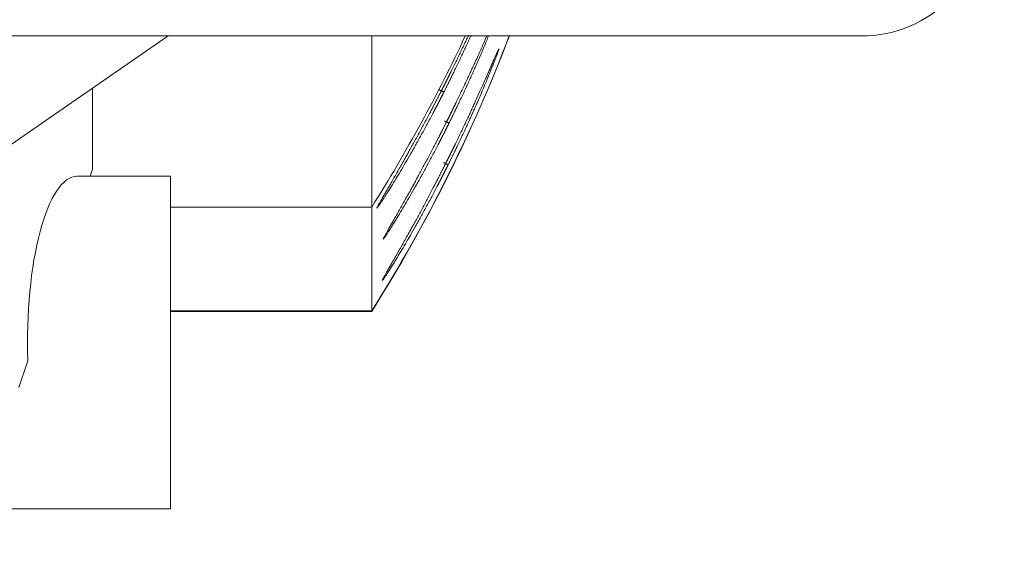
# Model space of a CAD drawing. Header units: millimetres. Extents: x 5437 to 18441, y -4466 to 3128.
# Tile 442 of 497: x 13699 to 13793, y 921 to 973. Entities that reach past the tile are written whole.
import ezdxf

# ---------------------------------------------------------------- set-up
doc = ezdxf.new("R2010")
doc.units = ezdxf.units.MM
doc.layers.add('1', color=7, linetype='Continuous', true_color=0xffffff)
doc.dimstyles.get("Standard").update_dxf_attribs({"dimtxt": 0.18, "dimasz": 0.18, "dimexe": 0.18, "dimexo": 0.0625, "dimgap": 0.09, "dimtad": 0, "dimtih": 1, "dimtoh": 1, "dimdec": 4, "dimzin": 0, "dimdsep": 46, "dimtxsty": 'Standard', "dimcen": 0.09, "dimadec": 0, "dimazin": 0, "dimtfac": 1, "dimtdec": 4, "dimtofl": 0, "dimtmove": 0, "dimatfit": 3, "dimfxl": 1, "dimtolj": 1, "dimtzin": 0, "dimarcsym": 0})

# ---------------------------------------------------------------- blocks, each defined once
blk = doc.blocks.new('*D2')
at = {"color": 0, "lineweight": -2, "transparency": 16777216}
for p, q in [((13342.585, 254.075), (13342.585, 1268.862)), ((13822.085, 1032.127), (13822.085, 1268.862))]:
    blk.add_line(p, q, dxfattribs=at)
at = {"color": 0, "lineweight": 0, "transparency": 16777216}
for p, q in [((13422.585, 1268.682), (13482.245, 1268.682)), ((13742.085, 1268.682), (13682.425, 1268.682))]:
    blk.add_line(p, q, dxfattribs=at)
at = {"color": 0, "lineweight": 20, "transparency": 16777216}
for points in [[(13422.585, 1282.015), (13422.585, 1255.349), (13342.585, 1268.682)], [(13742.085, 1282.015), (13742.085, 1255.349), (13822.085, 1268.682)]]:
    blk.add_solid(points, dxfattribs=at)
at = {"layer": 'Defpoints', "color": 0, "lineweight": 20, "transparency": 16777216}
for p in [(13822.085, 1268.682), (13822.085, 1032.064), (13342.585, 254.013)]:
    blk.add_point(p, dxfattribs=at)
at = {"color": 0, "lineweight": 20, "transparency": 16777216, "insert": (13582.335, 1268.682), "char_height": 80, "attachment_point": 5}
blk.add_mtext('\\A1;480', dxfattribs=at)
blk = doc.blocks.new('*D3')
at = {"color": 0, "lineweight": -2, "transparency": 16777216}
for p, q in [((13674.147, 1169.564), (14135.36, 1169.564)), ((13833.147, -580.436), (14135.36, -580.436))]:
    blk.add_line(p, q, dxfattribs=at)
at = {"color": 0, "lineweight": 0, "transparency": 16777216}
for p, q in [((14135.18, 1089.564), (14135.18, 421.321)), ((14135.18, -500.436), (14135.18, 167.808))]:
    blk.add_line(p, q, dxfattribs=at)
at = {"color": 0, "lineweight": 20, "transparency": 16777216}
for points in [[(14121.847, 1089.564), (14148.514, 1089.564), (14135.18, 1169.564)], [(14121.847, -500.436), (14148.514, -500.436), (14135.18, -580.436)]]:
    blk.add_solid(points, dxfattribs=at)
at = {"layer": 'Defpoints', "color": 0, "lineweight": 20, "transparency": 16777216}
for p in [(13674.085, 1169.564), (13833.085, -580.436), (14135.18, -580.436)]:
    blk.add_point(p, dxfattribs=at)
at = {"color": 0, "lineweight": 20, "transparency": 16777216, "insert": (14135.18, 294.564), "char_height": 80, "attachment_point": 5, "rotation": 270}
blk.add_mtext('\\A1;1750', dxfattribs=at)

msp = doc.modelspace()

# ---------------------------------------------------------------- linework, layer by layer
at = {"layer": '1', "color": 0, "lineweight": 20}
for p, q in [((13656.58476, 971.06434), (13779.58476, 971.06434)), ((13712.87068, 971.06434), (13693.9734, 958.02957)), ((13732.4706, 954.59812), (13732.4706, 971.06476)), ((13705.58476, 966.03871), (13705.58476, 958.24213)), ((13705.35577, 957.56434), (13705.58476, 958.24213)), ((13713.08476, 957.56434), (13704.09613, 957.56434)), ((13713.08476, 957.56434), (13713.08476, 925.56434)), ((13713.08453, 954.59812), (13732.4706, 954.59812)), ((13732.4706, 944.60187), (13732.4706, 954.59812)), ((13713.08504, 944.60187), (13732.4706, 944.60187)), ((13713.08504, 944.56434), (13732.4706, 944.56434)), ((13732.4706, 944.60187), (13732.4706, 944.56434)), ((13698.4912, 937.2454), (13699.36089, 939.81968)), ((13713.08476, 925.56434), (13694.54485, 925.56434))]:
    msp.add_line(p, q, dxfattribs=at)
for centre, radius, start, end in [((13779.58476, 983.06434), 12, 270, 0), ((13605.58476, 1024.56424), 150, 327.7690904, 339.1048022)]:
    msp.add_arc(centre, radius, start, end, dxfattribs=at)
for centre, major_axis, ratio, start_param, end_param in [((13605.58476, 1034.568), (-150, 0), 0.99962462, 2.57905716, 2.70427419), ((13605.58476, 1024.57175), (-150, 0), 0.99962462, 2.57905716, 2.77670072), ((13704.09613, 941.56434), (0, 16), 0.29772727, 0, 1.68005487)]:
    msp.add_ellipse(centre, major_axis=major_axis, ratio=ratio, start_param=start_param, end_param=end_param, dxfattribs=at)
for points, knots in [([(13739.10142, 965.6532), (13739.11014, 965.67024), (13739.12757, 965.7043), (13739.15368, 965.75539), (13739.17977, 965.80646), (13739.20582, 965.85751), (13739.23184, 965.90854), (13739.25783, 965.95954), (13739.28379, 966.01053), (13739.30971, 966.0615), (13739.33561, 966.11244), (13739.36147, 966.16337), (13739.3873, 966.21427), (13739.4131, 966.26516), (13739.43887, 966.31602), (13739.4646, 966.36686), (13739.4903, 966.41768), (13739.51598, 966.46848), (13739.54162, 966.51926), (13739.56723, 966.57002), (13739.5928, 966.62076), (13739.61835, 966.67148), (13739.64387, 966.72217), (13739.66935, 966.77285), (13739.6948, 966.8235), (13739.72022, 966.87414), (13739.74561, 966.92475), (13739.77097, 966.97534), (13739.79629, 967.02591), (13739.82159, 967.07646), (13739.84685, 967.12699), (13739.87208, 967.17749), (13739.89729, 967.22798), (13739.92245, 967.27844), (13739.94759, 967.32889), (13739.9727, 967.37931), (13739.99778, 967.42971), (13740.02282, 967.48009), (13740.04784, 967.53045), (13740.07282, 967.58079), (13740.09777, 967.6311), (13740.19832, 967.83402), (13740.37276, 968.18768), (13740.6177, 968.68837), (13740.85754, 969.18264), (13741.09347, 969.67275), (13741.32483, 970.15723), (13741.55095, 970.63444), (13741.70398, 970.95986), (13741.7824, 971.1273), (13741.78891, 971.14119)], [0, 0, 0, 0, 0.00906623, 0.01812744, 0.02718376, 0.03623535, 0.04528235, 0.05432491, 0.06336317, 0.07239728, 0.08142738, 0.09045362, 0.09947615, 0.10849511, 0.11751065, 0.12652292, 0.13553206, 0.14453822, 0.15354156, 0.16254221, 0.17154032, 0.18053605, 0.18952954, 0.19852094, 0.20751039, 0.21649805, 0.22548407, 0.23446858, 0.24345175, 0.25243371, 0.26141463, 0.27039464, 0.27937389, 0.28835254, 0.29733074, 0.30630862, 0.31528635, 0.32426407, 0.33324192, 0.34222007, 0.35119865, 0.36017781, 0.45090529, 0.54112476, 0.63099572, 0.7206795, 0.81161911, 0.90195265, 0.99185766, 1, 1, 1, 1]), ([(13742.02975, 971.1411), (13742.02843, 971.13817), (13741.9577, 970.98084), (13741.8149, 970.6649), (13741.5957, 970.18508), (13741.3708, 969.69805), (13741.14086, 969.20545), (13740.90652, 968.70879), (13740.66649, 968.20551), (13740.48617, 967.83153), (13740.36913, 967.59037), (13740.31739, 967.48401), (13740.26549, 967.37755), (13740.21342, 967.271), (13740.16119, 967.16435), (13740.10879, 967.05761), (13740.05623, 966.95076), (13740.0035, 966.84383), (13739.95061, 966.73679), (13739.89755, 966.62967), (13739.84432, 966.52244), (13739.79092, 966.41513), (13739.73736, 966.30771), (13739.68362, 966.20021), (13739.62972, 966.09261), (13739.57565, 965.98492), (13739.52141, 965.87713), (13739.46701, 965.76925), (13739.43063, 965.69732), (13739.41243, 965.66133)], [0, 0, 0, 0, 0.00171651, 0.09219577, 0.18313042, 0.27470586, 0.36490217, 0.45532895, 0.54615378, 0.63754199, 0.65654639, 0.67555075, 0.6945565, 0.71356508, 0.73257791, 0.75159642, 0.77062204, 0.78965619, 0.80870029, 0.82775577, 0.84682405, 0.86590654, 0.88500465, 0.90411979, 0.92325336, 0.94240678, 0.96158143, 0.98077871, 1, 1, 1, 1]), ([(13739.60213, 962.66635), (13739.6107, 962.68342), (13739.62785, 962.71755), (13739.65354, 962.76875), (13739.67921, 962.81992), (13739.70484, 962.87107), (13739.73044, 962.9222), (13739.756, 962.97331), (13739.78154, 963.02439), (13739.80705, 963.07546), (13739.83252, 963.12651), (13739.85796, 963.17753), (13739.88337, 963.22854), (13739.90875, 963.27952), (13739.9341, 963.33048), (13739.95941, 963.38143), (13739.9847, 963.43235), (13740.00995, 963.48325), (13740.03517, 963.53413), (13740.06036, 963.58498), (13740.08552, 963.63582), (13740.11065, 963.68664), (13740.13575, 963.73743), (13740.16081, 963.78821), (13740.18585, 963.83896), (13740.21085, 963.88969), (13740.23582, 963.9404), (13740.26076, 963.99109), (13740.28567, 964.04176), (13740.31055, 964.09241), (13740.3354, 964.14303), (13740.36022, 964.19364), (13740.385, 964.24422), (13740.40976, 964.29478), (13740.43448, 964.34532), (13740.45917, 964.39584), (13740.48384, 964.44634), (13740.50847, 964.49682), (13740.53307, 964.54727), (13740.55764, 964.59771), (13740.58218, 964.64812), (13740.68104, 964.85138), (13740.85253, 965.20562), (13741.09329, 965.70709), (13741.329, 966.2021), (13741.5608, 966.69284), (13741.78804, 967.17784), (13742.01007, 967.65546), (13742.22531, 968.12206), (13742.4584, 968.63115), (13742.70571, 969.17589), (13742.96272, 969.74719), (13743.20624, 970.29308), (13743.40491, 970.74189), (13743.52104, 971.00559), (13743.5634, 971.10196)], [0, 0, 0, 0, 0.00554016, 0.01107725, 0.01661138, 0.02214262, 0.02767106, 0.03319681, 0.03871994, 0.04424054, 0.04975872, 0.05527455, 0.06078813, 0.06629955, 0.0718089, 0.07731626, 0.08282174, 0.08832543, 0.0938274, 0.09932777, 0.1048266, 0.11032401, 0.11582007, 0.12131489, 0.12680855, 0.13230114, 0.13779275, 0.14328349, 0.14877343, 0.15426268, 0.15975131, 0.16523944, 0.17072714, 0.1762145, 0.18170163, 0.18718861, 0.19267554, 0.1981625, 0.20364959, 0.2091369, 0.21462453, 0.22011256, 0.27555029, 0.33068139, 0.38560425, 0.44041839, 0.49598155, 0.55118017, 0.60612351, 0.66092235, 0.73503693, 0.80852103, 0.88166898, 0.95585349, 1, 1, 1, 1]), ([(13743.73121, 971.10272), (13743.69705, 971.01934), (13743.59397, 970.76859), (13743.41326, 970.33357), (13743.18272, 969.78619), (13742.93782, 969.21279), (13742.70084, 968.66571), (13742.47651, 968.15426), (13742.26864, 967.68536), (13742.05348, 967.20521), (13741.83264, 966.71773), (13741.60679, 966.22457), (13741.37654, 965.72723), (13741.14066, 965.22324), (13740.96343, 964.84869), (13740.84838, 964.60714), (13740.7975, 964.50058), (13740.74647, 964.39393), (13740.69527, 964.28718), (13740.64391, 964.18033), (13740.59239, 964.07339), (13740.5407, 963.96635), (13740.48884, 963.85921), (13740.43682, 963.75198), (13740.38464, 963.64465), (13740.33229, 963.53723), (13740.27977, 963.42971), (13740.22709, 963.3221), (13740.17424, 963.21439), (13740.12123, 963.10658), (13740.06804, 962.99869), (13740.01469, 962.8907), (13739.96118, 962.78261), (13739.92539, 962.71054), (13739.90749, 962.67449)], [0, 0, 0, 0, 0.03820005, 0.11283843, 0.18643432, 0.26037033, 0.33495348, 0.39008052, 0.44536289, 0.50091621, 0.55685443, 0.61197185, 0.66722326, 0.72271189, 0.77853968, 0.7901529, 0.80176586, 0.81337946, 0.82499456, 0.83661206, 0.84823284, 0.85985777, 0.87148774, 0.88312363, 0.89476631, 0.90641665, 0.91807555, 0.92974385, 0.94142245, 0.9531122, 0.96481396, 0.97652862, 0.98825701, 1, 1, 1, 1]), ([(13744.1514, 968.60338), (13744.19011, 968.69209), (13744.27461, 968.88562), (13744.39059, 969.15036), (13744.49564, 969.38798), (13744.58001, 969.57547), (13744.64358, 969.712), (13744.68574, 969.79561), (13744.70622, 969.82553), (13744.70526, 969.80221), (13744.68251, 969.72492), (13744.63814, 969.59444), (13744.57268, 969.4125), (13744.48611, 969.17972), (13744.37898, 968.89822), (13744.25207, 968.57076), (13744.10569, 968.19907), (13743.94063, 967.78611), (13743.75784, 967.33522), (13743.55792, 966.84883), (13743.34175, 966.33017), (13743.11041, 965.78273), (13742.86469, 965.20929), (13742.62693, 964.66222), (13742.40188, 964.1508), (13742.19335, 963.68195), (13741.97751, 963.20185), (13741.756, 962.71444), (13741.52947, 962.22138), (13741.29854, 961.72415), (13741.06197, 961.22028), (13740.88422, 960.84582), (13740.76883, 960.60434), (13740.71782, 960.49781), (13740.66664, 960.39119), (13740.6153, 960.28448), (13740.56379, 960.17766), (13740.51212, 960.07075), (13740.46028, 959.96374), (13740.40828, 959.85664), (13740.35612, 959.74944), (13740.30379, 959.64215), (13740.25129, 959.53476), (13740.19863, 959.42727), (13740.1458, 959.31969), (13740.0928, 959.21201), (13740.03964, 959.10425), (13739.98631, 958.99638), (13739.93281, 958.88843), (13739.87915, 958.78037), (13739.84326, 958.70833), (13739.82531, 958.67229)], [0, 0, 0, 0, 0.02524031, 0.05793192, 0.0904205, 0.12288388, 0.15551933, 0.18802005, 0.22057264, 0.2531321, 0.28563248, 0.31826163, 0.35074103, 0.38323443, 0.41592306, 0.44831797, 0.4807916, 0.51351215, 0.54583463, 0.57828396, 0.61101195, 0.6432803, 0.67569887, 0.70840222, 0.73257263, 0.75681174, 0.78117019, 0.8056979, 0.82986409, 0.85408955, 0.87841945, 0.90289844, 0.90799027, 0.91308201, 0.91817404, 0.92326675, 0.92836051, 0.93345573, 0.93855278, 0.94365205, 0.94875393, 0.95385879, 0.95896703, 0.96407901, 0.96919514, 0.97431578, 0.97944132, 0.98457213, 0.9897086, 0.9948511, 1, 1, 1, 1]), ([(13744.13547, 968.56552), (13744.32769, 969.00811), (13744.55191, 969.51585), (13744.63186, 969.67689), (13744.63746, 969.67868)], [0, 0, 0, 0, 0.60647111, 1, 1, 1, 1]), ([(13739.51901, 958.66415), (13739.52761, 958.68122), (13739.5448, 958.71534), (13739.57056, 958.76651), (13739.5963, 958.81767), (13739.622, 958.8688), (13739.64767, 958.91991), (13739.67331, 958.971), (13739.69891, 959.02208), (13739.72449, 959.07313), (13739.75003, 959.12416), (13739.77554, 959.17516), (13739.80102, 959.22615), (13739.82647, 959.27712), (13739.85189, 959.32807), (13739.87728, 959.37899), (13739.90263, 959.4299), (13739.92795, 959.48078), (13739.95325, 959.53164), (13739.97851, 959.58248), (13740.00374, 959.6333), (13740.02893, 959.6841), (13740.0541, 959.73488), (13740.07923, 959.78564), (13740.10434, 959.83638), (13740.12941, 959.88709), (13740.15445, 959.93779), (13740.17946, 959.98846), (13740.20444, 960.03911), (13740.22939, 960.08974), (13740.25431, 960.14035), (13740.27919, 960.19094), (13740.30405, 960.24151), (13740.32887, 960.29205), (13740.35367, 960.34258), (13740.37843, 960.39308), (13740.40316, 960.44356), (13740.42786, 960.49402), (13740.45253, 960.54446), (13740.47717, 960.59488), (13740.50178, 960.64528), (13740.60092, 960.84849), (13740.7729, 961.20262), (13741.01436, 961.70397), (13741.25076, 962.19886), (13741.48325, 962.68949), (13741.71118, 963.1744), (13741.93389, 963.65195), (13742.1498, 964.1185), (13742.38363, 964.62754), (13742.63174, 965.17227), (13742.88959, 965.74359), (13743.13394, 966.28953), (13743.36393, 966.80734), (13743.57847, 967.2936), (13743.77667, 967.74524), (13743.95787, 968.15979), (13744.07885, 968.43713), (13744.14045, 968.57829), (13744.1514, 968.60338)], [0, 0, 0, 0, 0.00437383, 0.00874525, 0.01311432, 0.01748111, 0.02184569, 0.02620814, 0.03056853, 0.03492691, 0.03928338, 0.043638, 0.04799083, 0.05234196, 0.05669145, 0.06103937, 0.0653858, 0.06973081, 0.07407447, 0.07841685, 0.08275802, 0.08709806, 0.09143704, 0.09577503, 0.1001121, 0.10444832, 0.10878377, 0.11311852, 0.11745264, 0.1217862, 0.12611928, 0.13045195, 0.13478428, 0.13911634, 0.14344821, 0.14777996, 0.15211166, 0.15644338, 0.16077519, 0.16510718, 0.1694394, 0.17377194, 0.21753932, 0.26106412, 0.30442389, 0.34769709, 0.39156404, 0.43514243, 0.47851842, 0.52177936, 0.58029319, 0.63830748, 0.69605447, 0.75462416, 0.81269568, 0.87053145, 0.92910039, 0.98721912, 1, 1, 1, 1]), ([(13739.41243, 965.66133), (13739.40367, 965.64402), (13739.38614, 965.60939), (13739.35982, 965.55747), (13739.33348, 965.50556), (13739.30712, 965.45369), (13739.28075, 965.40183), (13739.25436, 965.34999), (13739.22796, 965.29818), (13739.20153, 965.24639), (13739.17509, 965.19462), (13739.14863, 965.14287), (13739.12216, 965.09115), (13739.09566, 965.03945), (13739.06915, 964.98777), (13739.04262, 964.93611), (13739.01608, 964.88447), (13738.98951, 964.83286), (13738.96293, 964.78127), (13738.93634, 964.7297), (13738.90972, 964.67815), (13738.88309, 964.62662), (13738.85644, 964.57512), (13738.82978, 964.52364), (13738.80309, 964.47218), (13738.77639, 964.42074), (13738.74967, 964.36933), (13738.72294, 964.31794), (13738.69619, 964.26657), (13738.66942, 964.21522), (13738.64263, 964.16389), (13738.61583, 964.11259), (13738.58901, 964.06131), (13738.56217, 964.01005), (13738.53531, 963.95881), (13738.50844, 963.9076), (13738.48155, 963.8564), (13738.45465, 963.80523), (13738.42772, 963.75408), (13738.40078, 963.70296), (13738.37382, 963.65185), (13738.26616, 963.44797), (13738.07783, 963.09341), (13737.80907, 962.59276), (13737.54108, 962.09873), (13737.27357, 961.61067), (13737.00742, 961.13005), (13736.74359, 960.65845), (13736.48335, 960.19794), (13736.1396, 959.59563), (13735.72026, 958.87181), (13735.23655, 958.0529), (13734.78169, 957.29741), (13734.35854, 956.60789), (13733.97829, 956.00022), (13733.6824, 955.53716), (13733.46114, 955.19759), (13733.29903, 954.95366), (13733.16696, 954.76005), (13733.06623, 954.61823), (13732.9989, 954.53097), (13732.96614, 954.49963), (13732.96794, 954.5239), (13733.0049, 954.6047), (13733.07628, 954.74073), (13733.18042, 954.92955), (13733.31635, 955.16998), (13733.48196, 955.45898), (13733.67464, 955.79292), (13733.8925, 956.16935), (13734.13322, 956.58517), (13734.394, 957.03649), (13734.67268, 957.5204), (13734.96749, 958.03472), (13735.27587, 958.57584), (13735.59575, 959.14085), (13735.89873, 959.67999), (13736.18009, 960.18423), (13736.43638, 960.64647), (13736.69718, 961.11997), (13736.96089, 961.6021), (13737.22652, 962.09124), (13737.49316, 962.58587), (13737.76139, 963.08725), (13737.95881, 963.45914), (13738.08463, 963.69728), (13738.1385, 963.79941), (13738.19233, 963.90164), (13738.24613, 964.00395), (13738.29989, 964.10635), (13738.35361, 964.20884), (13738.40729, 964.31143), (13738.46093, 964.4141), (13738.51453, 964.51686), (13738.56809, 964.61972), (13738.6216, 964.72266), (13738.67508, 964.82569), (13738.72852, 964.92882), (13738.78192, 965.03203), (13738.83528, 965.13534), (13738.88859, 965.23873), (13738.94187, 965.34222), (13738.9951, 965.44579), (13739.04829, 965.54945), (13739.08371, 965.61861), (13739.10142, 965.6532)], [0, 0, 0, 0, 0.00155805, 0.00311582, 0.00467332, 0.00623059, 0.00778765, 0.00934452, 0.01090124, 0.01245782, 0.01401429, 0.01557069, 0.01712702, 0.01868333, 0.02023964, 0.02179597, 0.02335235, 0.0249088, 0.02646536, 0.02802204, 0.02957887, 0.03113589, 0.0326931, 0.03425055, 0.03580826, 0.03736624, 0.03892454, 0.04048316, 0.04204215, 0.04360152, 0.04516131, 0.04672153, 0.04828222, 0.04984339, 0.05140508, 0.0529673, 0.0545301, 0.05609348, 0.05765748, 0.05922212, 0.06078744, 0.06235344, 0.0779735, 0.09355421, 0.10912128, 0.12470049, 0.14038071, 0.15598135, 0.17152941, 0.18705214, 0.21842651, 0.24943685, 0.28091829, 0.31190907, 0.34346589, 0.37447618, 0.39558814, 0.41644251, 0.43716739, 0.45820079, 0.47906429, 0.49990438, 0.52079255, 0.54166679, 0.56267695, 0.58342248, 0.60428095, 0.62538711, 0.64603731, 0.66686995, 0.68799677, 0.70861564, 0.72942057, 0.75050219, 0.77113471, 0.79191344, 0.81291372, 0.82842577, 0.84397453, 0.85958809, 0.87529417, 0.89085677, 0.90641978, 0.9220093, 0.93765124, 0.94077838, 0.94390327, 0.94702612, 0.95014712, 0.95326649, 0.95638442, 0.95950112, 0.9626168, 0.96573167, 0.96884592, 0.97195976, 0.9750734, 0.97818705, 0.98130091, 0.98441518, 0.98753008, 0.9906458, 0.99376256, 0.99688056, 1, 1, 1, 1]), ([(13739.90749, 962.67449), (13739.89887, 962.65714), (13739.88163, 962.62246), (13739.85575, 962.57046), (13739.82985, 962.51848), (13739.80394, 962.46652), (13739.77801, 962.41458), (13739.75206, 962.36267), (13739.72609, 962.31077), (13739.7001, 962.2589), (13739.6741, 962.20705), (13739.64808, 962.15523), (13739.62204, 962.10342), (13739.59599, 962.05164), (13739.56992, 961.99988), (13739.54383, 961.94814), (13739.51773, 961.89643), (13739.4916, 961.84473), (13739.46546, 961.79306), (13739.43931, 961.74142), (13739.41313, 961.68979), (13739.38694, 961.63819), (13739.36073, 961.5866), (13739.33451, 961.53504), (13739.30826, 961.48351), (13739.282, 961.43199), (13739.25573, 961.3805), (13739.22943, 961.32903), (13739.20312, 961.27758), (13739.17679, 961.22615), (13739.15045, 961.17475), (13739.12409, 961.12337), (13739.09771, 961.07201), (13739.07131, 961.02067), (13739.0449, 960.96936), (13739.01847, 960.91807), (13738.99202, 960.8668), (13738.96556, 960.81555), (13738.93908, 960.76433), (13738.91258, 960.71312), (13738.88606, 960.66194), (13738.78017, 960.45777), (13738.59494, 960.10271), (13738.3306, 959.60138), (13738.06701, 959.10671), (13737.8039, 958.61806), (13737.54214, 958.13692), (13737.28268, 957.66486), (13737.02675, 957.20393), (13736.68874, 956.60119), (13736.27645, 955.87699), (13735.80112, 955.05816), (13735.35436, 954.30315), (13734.98511, 953.69099), (13734.68917, 953.2081), (13734.45579, 952.83245), (13734.24513, 952.49822), (13734.05911, 952.20781), (13733.90036, 951.9648), (13733.77105, 951.77198), (13733.67247, 951.6308), (13733.60659, 951.54398), (13733.57455, 951.51283), (13733.5763, 951.53704), (13733.61246, 951.61751), (13733.6823, 951.75297), (13733.78421, 951.94103), (13733.9173, 952.18056), (13734.0795, 952.46859), (13734.26829, 952.80156), (13734.48187, 953.17706), (13734.71796, 953.59204), (13734.97385, 954.04267), (13735.24744, 954.52606), (13735.53696, 955.04003), (13735.83992, 955.581), (13736.15429, 956.14607), (13736.45213, 956.68542), (13736.72876, 957.18997), (13736.9808, 957.65262), (13737.23728, 958.12658), (13737.49665, 958.60924), (13737.75793, 959.09899), (13738.02022, 959.59431), (13738.28408, 960.09642), (13738.47828, 960.46886), (13738.60204, 960.70735), (13738.65503, 960.80964), (13738.70799, 960.91203), (13738.7609, 961.0145), (13738.81378, 961.11706), (13738.86662, 961.21971), (13738.91942, 961.32246), (13738.97218, 961.42529), (13739.0249, 961.52821), (13739.07758, 961.63123), (13739.13022, 961.73433), (13739.18282, 961.83753), (13739.23538, 961.94082), (13739.2879, 962.0442), (13739.34038, 962.14766), (13739.39282, 962.25122), (13739.44521, 962.35487), (13739.49756, 962.45861), (13739.54988, 962.56244), (13739.58471, 962.63171), (13739.60213, 962.66635)], [0, 0, 0, 0, 0.00155829, 0.00311629, 0.00467401, 0.00623149, 0.00778875, 0.00934582, 0.01090272, 0.01245948, 0.01401613, 0.01557269, 0.01712919, 0.01868565, 0.02024211, 0.02179858, 0.02335509, 0.02491168, 0.02646836, 0.02802516, 0.02958211, 0.03113923, 0.03269656, 0.03425411, 0.03581192, 0.03737, 0.03892839, 0.04048711, 0.04204619, 0.04360566, 0.04516553, 0.04672584, 0.04828661, 0.04984786, 0.05140964, 0.05297195, 0.05453482, 0.05609829, 0.05766238, 0.05922711, 0.06079251, 0.0623586, 0.07797808, 0.09355819, 0.10912493, 0.12470435, 0.14038247, 0.15598209, 0.17153046, 0.18705508, 0.21842721, 0.2494437, 0.28091263, 0.31190416, 0.33301378, 0.35384222, 0.37449453, 0.39560153, 0.41645568, 0.43718377, 0.45820866, 0.47906726, 0.49990414, 0.52078873, 0.54165994, 0.56266552, 0.58341403, 0.6042706, 0.62536855, 0.6460247, 0.66685643, 0.68797498, 0.70860018, 0.7294053, 0.75048106, 0.77111917, 0.79189888, 0.81289598, 0.82841148, 0.84396202, 0.85957592, 0.87528116, 0.89084637, 0.90641111, 0.92200174, 0.93764446, 0.94077194, 0.94389716, 0.94702032, 0.95014163, 0.95326129, 0.95637952, 0.95949651, 0.96261249, 0.96572764, 0.96884219, 0.97195634, 0.9750703, 0.97818427, 0.98129846, 0.98441309, 0.98752836, 0.99064448, 0.99376166, 0.99688009, 1, 1, 1, 1]), ([(13739.82531, 958.67229), (13739.81667, 958.65495), (13739.79938, 958.62028), (13739.77343, 958.56829), (13739.74746, 958.51632), (13739.72147, 958.46437), (13739.69546, 958.41245), (13739.66944, 958.36055), (13739.6434, 958.30867), (13739.61734, 958.25681), (13739.59126, 958.20497), (13739.56517, 958.15316), (13739.53906, 958.10137), (13739.51293, 958.0496), (13739.48679, 957.99785), (13739.46063, 957.94613), (13739.43445, 957.89443), (13739.40825, 957.84275), (13739.38204, 957.79109), (13739.35581, 957.73945), (13739.32956, 957.68784), (13739.3033, 957.63625), (13739.27701, 957.58468), (13739.25072, 957.53314), (13739.2244, 957.48161), (13739.19807, 957.43011), (13739.17172, 957.37863), (13739.14535, 957.32717), (13739.11896, 957.27574), (13739.09256, 957.22432), (13739.06614, 957.17293), (13739.03971, 957.12156), (13739.01325, 957.07022), (13738.98678, 957.0189), (13738.9603, 956.96759), (13738.93379, 956.91631), (13738.90727, 956.86506), (13738.88073, 956.81382), (13738.85418, 956.76261), (13738.82761, 956.71142), (13738.80102, 956.66025), (13738.69484, 956.45613), (13738.50909, 956.10116), (13738.24401, 955.59995), (13737.97969, 955.10539), (13737.71586, 954.61685), (13737.45337, 954.13581), (13737.19318, 953.66383), (13736.93654, 953.20297), (13736.59757, 952.60031), (13736.18411, 951.87616), (13735.70739, 951.05733), (13735.25929, 950.30225), (13734.88889, 949.68995), (13734.592, 949.20692), (13734.35786, 948.83112), (13734.14649, 948.49672), (13733.95983, 948.20615), (13733.80051, 947.96297), (13733.67074, 947.77001), (13733.5718, 947.62872), (13733.50568, 947.54182), (13733.47351, 947.51062), (13733.47527, 947.53484), (13733.51156, 947.61535), (13733.58165, 947.7509), (13733.68393, 947.93909), (13733.81748, 948.17877), (13733.98024, 948.46696), (13734.16968, 948.80008), (13734.38397, 949.17574), (13734.62083, 949.59086), (13734.87754, 950.0416), (13735.15197, 950.52508), (13735.44237, 951.03911), (13735.74623, 951.5801), (13736.06152, 952.14517), (13736.36021, 952.68448), (13736.63763, 953.18898), (13736.89038, 953.65156), (13737.14759, 954.12545), (13737.40768, 954.60802), (13737.66968, 955.09767), (13737.9327, 955.59289), (13738.19729, 956.09487), (13738.39203, 956.46722), (13738.51613, 956.70566), (13738.56927, 956.80792), (13738.62237, 956.91028), (13738.67544, 957.01272), (13738.72846, 957.11526), (13738.78145, 957.21789), (13738.83439, 957.3206), (13738.8873, 957.42341), (13738.94017, 957.52631), (13738.993, 957.6293), (13739.04578, 957.73238), (13739.09853, 957.83555), (13739.15124, 957.93881), (13739.2039, 958.04216), (13739.25653, 958.1456), (13739.30911, 958.24913), (13739.36165, 958.35275), (13739.41415, 958.45647), (13739.46661, 958.56027), (13739.50154, 958.62952), (13739.51901, 958.66415)], [0, 0, 0, 0, 0.00155825, 0.0031162, 0.00467388, 0.00623132, 0.00778854, 0.00934557, 0.01090244, 0.01245916, 0.01401578, 0.01557231, 0.01712877, 0.01868521, 0.02024163, 0.02179807, 0.02335456, 0.02491112, 0.02646777, 0.02802455, 0.02958148, 0.03113858, 0.03269588, 0.03425341, 0.03581119, 0.03736926, 0.03892763, 0.04048633, 0.04204539, 0.04360483, 0.04516468, 0.04672497, 0.04828572, 0.04984696, 0.05140871, 0.05297101, 0.05453386, 0.05609731, 0.05766138, 0.05922609, 0.06079147, 0.06235754, 0.07797683, 0.09355675, 0.10912323, 0.12470229, 0.14038046, 0.15597998, 0.17152805, 0.18705214, 0.21842466, 0.24944011, 0.28090998, 0.31190035, 0.33301131, 0.3538399, 0.37449124, 0.39559979, 0.41645429, 0.43718174, 0.45820772, 0.47906671, 0.49990359, 0.52078853, 0.54166019, 0.5626667, 0.58341471, 0.60427163, 0.62537102, 0.64602623, 0.66685815, 0.68797809, 0.70860229, 0.72940741, 0.75048417, 0.77112139, 0.79190097, 0.81289864, 0.82841358, 0.84396385, 0.85957772, 0.87528313, 0.89084793, 0.90641241, 0.92200287, 0.93764549, 0.94077292, 0.94389809, 0.9470212, 0.95014247, 0.95326209, 0.95638027, 0.95949722, 0.96261315, 0.96572826, 0.96884276, 0.97195686, 0.97507077, 0.9781847, 0.98129884, 0.98441342, 0.98752863, 0.99064469, 0.9937618, 0.99688017, 1, 1, 1, 1])]:
    msp.add_open_spline(points, degree=3, knots=knots, dxfattribs=at)
for points in [[(13739.41243, 965.66133), (13739.40926, 965.66294), (13739.36014, 965.6878), (13739.26514, 965.73587), (13739.12854, 965.805), (13738.95768, 965.89147)], [(13739.90749, 962.67449), (13739.90438, 962.67603), (13739.85575, 962.70019), (13739.76169, 962.74693), (13739.62637, 962.81416), (13739.45698, 962.89833)], [(13739.82531, 958.67229), (13739.82219, 958.67384), (13739.77348, 958.69812), (13739.67927, 958.74507), (13739.54373, 958.81262), (13739.3741, 958.89717)]]:
    msp.add_open_spline(points, degree=5, dxfattribs=at)

# ---------------------------------------------------------------- dimensions: what is measured, and where the dimension line sits
at = {"color": 0, "lineweight": 20}
dim = msp.add_linear_dim(base=(13822.0847614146, 1268.6818655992), p1=(13342.5847614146, 254.0126467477), p2=(13822.0847614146, 1032.0643367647), dimstyle='Standard', override={"dimtxt": 80, "dimasz": 80, "dimdec": 0, "dimlwd": 0}, dxfattribs=at)
dim.commit()
dim.dimension.update_dxf_attribs({"geometry": '*D2', "text_midpoint": (13582.3347614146, 1268.6818655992)})
dim = msp.add_linear_dim(base=(14135.18029, -580.43566), p1=(13674.08476, 1169.56434), p2=(13833.08476, -580.43566), angle=90, dimstyle='Standard', override={"dimtxt": 80, "dimasz": 80, "dimdec": 0, "dimlwd": 0}, dxfattribs=at)
dim.commit()
dim.dimension.update_dxf_attribs({"geometry": '*D3', "text_midpoint": (14135.18029, 294.56434), "text_rotation": 270})

doc.saveas('drawing.dxf')
